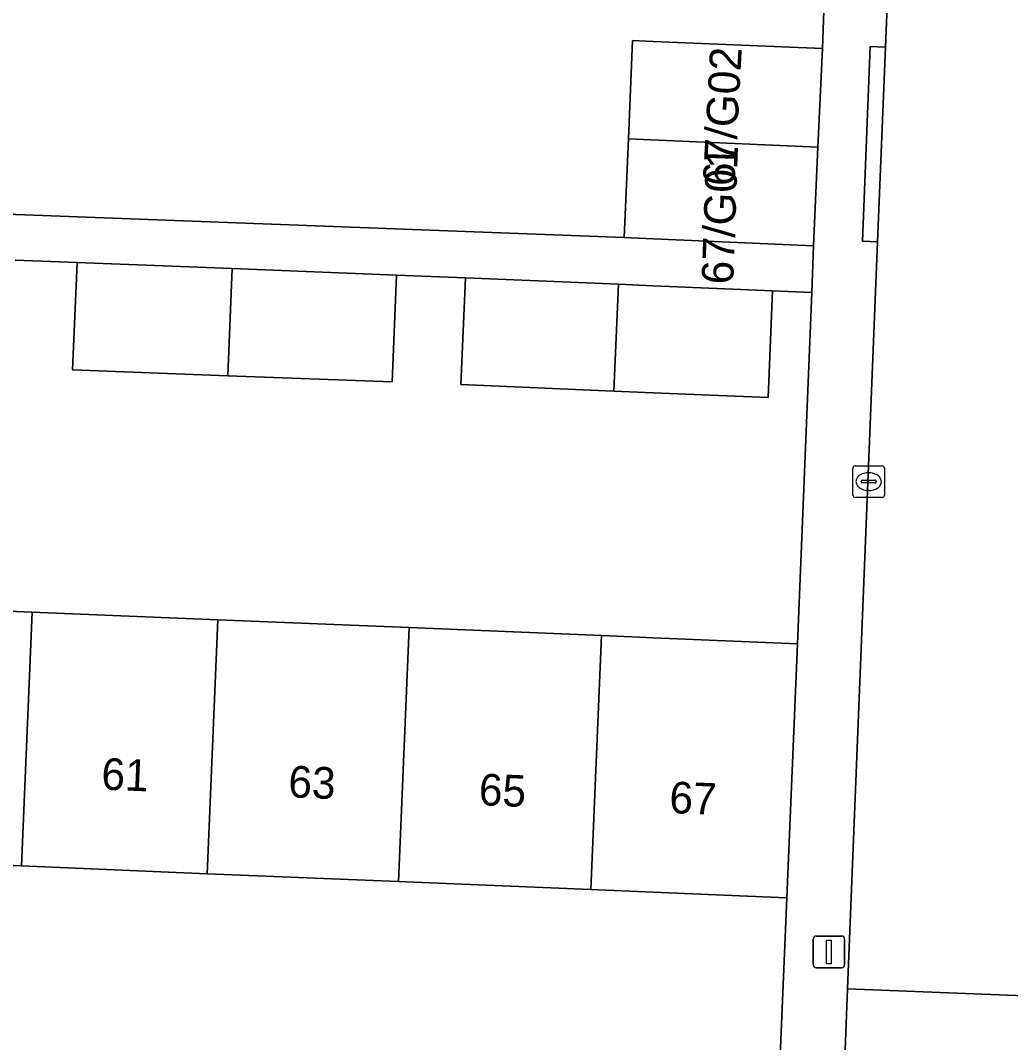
# Model space of a CAD drawing. Extents: x 161354 to 162026, y 386504 to 387460.
# Drawn here: x 161480.01 to 161511.3, y 386953.74 to 386986.06 of the extents above; entities that cross this region are included whole.
import ezdxf

# ---------------------------------------------------------------- set-up
doc = ezdxf.new("R2010")
doc.units = 0
for name, color, linetype in [('IMGEO_Erf', 7, 'Continuous'), ('IMGEO_Kolk', 7, 'Continuous'), ('IMGEO_Lichtmast', 7, 'Continuous'), ('IMGEO_Muur', 7, 'Continuous'), ('IMGEO_Pand', 7, 'Continuous'), ('IMGEO_Pand_nummerreeks', 7, 'Continuous'), ('IMGEO_Rijbaan_lokaal_open', 7, 'Continuous'), ('IMGEO_Voetpad_open', 7, 'Continuous')]:
    doc.layers.add(name, color=color, linetype=linetype)

msp = doc.modelspace()

# ---------------------------------------------------------------- linework, layer by layer
at = {"layer": 'IMGEO_Erf'}
for points in [[(161500, 387003.064), (161438.114, 387008.687), (161438.239, 387011.243), (161432.262, 387011.478), (161430.824, 386981.776), (161499.085, 386979.191), (161499.219, 386982.315), (161499.353, 386985.424), (161500, 386985.396), (161505.35, 386985.166), (161505.632, 386992.961), (161505.886, 387000), (161505.919, 387000.91)], [(161505.014, 386977.455), (161503.777, 386977.508), (161503.634, 386974.134), (161500, 386974.289), (161498.764, 386974.341), (161493.924, 386974.547), (161494.068, 386977.921), (161491.888, 386978.007), (161491.752, 386974.629), (161486.561, 386974.825), (161481.654, 386975.011), (161481.796, 386978.405), (161479.844, 386978.482)], [(161474.393, 386967.604), (161480.376, 386967.356), (161486.241, 386967.113), (161492.292, 386966.862), (161498.365, 386966.61), (161499.57, 386966.56), (161500, 386966.542), (161504.565, 386966.352), (161505.014, 386977.455)], [(161504.021, 386953.33), (161504.232, 386958.325), (161500, 386958.5), (161498.032, 386958.582), (161491.959, 386958.833), (161485.908, 386959.084), (161480.043, 386959.328), (161474.061, 386959.576)]]:
    msp.add_lwpolyline(points, dxfattribs=at)
at = {"layer": 'IMGEO_Kolk'}
for p, q in [((161506.313, 386971.052), (161506.313, 386971.904)), ((161506.388, 386971.978), (161507.24, 386971.978)), ((161507.314, 386971.904), (161507.314, 386971.052)), ((161506.572, 386971.472), (161506.572, 386971.484)), ((161506.615, 386971.521), (161507.013, 386971.521)), ((161506.801, 386971.758), (161506.826, 386971.758)), ((161507.056, 386971.484), (161507.056, 386971.472)), ((161507.01, 386971.435), (161506.612, 386971.435)), ((161506.824, 386971.198), (161506.799, 386971.198)), ((161507.24, 386970.978), (161506.388, 386970.978))]:
    msp.add_line(p, q, dxfattribs=at)
for points in [[(161506.313, 386971.052), (161506.313, 386971.904)], [(161506.388, 386971.978), (161507.24, 386971.978)], [(161507.314, 386971.904), (161507.314, 386971.052)], [(161507.24, 386970.978), (161506.388, 386970.978)]]:
    msp.add_lwpolyline(points, dxfattribs=at)
for centre, radius, start, end in [((161506.39, 386971.902), 0.0765, 91.552, 178.448), ((161506.39, 386971.902), 0.0765, 91.552, 178.448), ((161507.238, 386971.902), 0.0765, 1.552, 88.448), ((161507.238, 386971.902), 0.0765, 1.552, 88.448), ((161506.612, 386971.481), 0.0403, 85.8775, 175.7526), ((161506.609, 386971.471), 0.0366, 178.938, 274.7102), ((161507.013, 386971.478), 0.043, 264.8664, 352.4533), ((161507.017, 386971.483), 0.0386, 1.7309, 96.639), ((161506.39, 386971.054), 0.0765, 181.552, 268.448), ((161506.39, 386971.054), 0.0765, 181.552, 268.448), ((161507.238, 386971.054), 0.0765, 271.552, 358.448), ((161507.238, 386971.054), 0.0765, 271.552, 358.448)]:
    msp.add_arc(centre, radius, start, end, dxfattribs=at)
for centre, major_axis, ratio, start_param, end_param in [((161506.8, 386971.478), (-0.387, 0.002), 0.722429, 4.712389, 7.853982), ((161506.825, 386971.478), (-0.39, 0.002), 0.717154, 1.570796, 4.712389)]:
    msp.add_ellipse(centre, major_axis=major_axis, ratio=ratio, start_param=start_param, end_param=end_param, dxfattribs=at)
at = {"layer": 'IMGEO_Lichtmast'}
for p, q in [((161505.063, 386956.212), (161505.063, 386957.012)), ((161505.063, 386957.012), (161505.063, 386956.212)), ((161505.163, 386957.112), (161505.953, 386957.112)), ((161505.953, 386957.112), (161505.163, 386957.112)), ((161506.053, 386957.012), (161506.053, 386956.212)), ((161506.053, 386956.212), (161506.053, 386957.012)), ((161505.953, 386956.112), (161505.163, 386956.112)), ((161505.163, 386956.112), (161505.953, 386956.112))]:
    msp.add_line(p, q, dxfattribs=at)
msp.add_lwpolyline([(161505.483, 386956.987), (161505.633, 386956.987), (161505.633, 386956.237), (161505.483, 386956.237), (161505.483, 386956.987)], dxfattribs=at)
for centre, start, end in [((161505.163, 386957.012), 90, 180), ((161505.163, 386957.012), 90, 180), ((161505.953, 386957.012), 0, 90), ((161505.953, 386957.012), 360, 90), ((161505.163, 386956.212), 180, 270), ((161505.163, 386956.212), 180, 270), ((161505.953, 386956.212), 270, 0), ((161505.953, 386956.212), 270, 0)]:
    msp.add_arc(centre, 0.1, start, end, dxfattribs=at)
at = {"layer": 'IMGEO_Muur'}
for points in [[(161505.632, 386992.961), (161505.35, 386985.166)], [(161505.014, 386977.455), (161504.565, 386966.352)]]:
    msp.add_lwpolyline(points, dxfattribs=at)
at = {"layer": 'IMGEO_Pand'}
for points in [[(161505.212, 386982.05), (161505.35, 386985.166), (161500, 386985.396), (161499.353, 386985.424), (161499.219, 386982.315)], [(161499.219, 386982.315), (161499.085, 386979.191), (161500, 386979.152), (161505.074, 386978.933), (161505.212, 386982.05)], [(161486.701, 386978.212), (161481.796, 386978.405), (161481.654, 386975.011), (161486.561, 386974.825)], [(161491.888, 386978.007), (161486.701, 386978.212), (161486.561, 386974.825), (161491.752, 386974.629)], [(161498.904, 386977.716), (161494.068, 386977.921), (161493.924, 386974.547), (161498.764, 386974.341)], [(161498.764, 386974.341), (161500, 386974.289), (161503.634, 386974.134), (161503.777, 386977.508), (161500, 386977.669), (161498.904, 386977.716)], [(161480.376, 386967.356), (161474.393, 386967.604), (161474.061, 386959.576), (161480.043, 386959.328)], [(161486.241, 386967.113), (161480.376, 386967.356), (161480.043, 386959.328), (161485.908, 386959.084)], [(161485.908, 386959.084), (161491.959, 386958.833), (161492.292, 386966.862), (161486.241, 386967.113)], [(161491.959, 386958.833), (161498.032, 386958.582), (161498.365, 386966.61), (161492.292, 386966.862)], [(161504.565, 386966.352), (161500, 386966.542), (161499.57, 386966.56), (161498.365, 386966.61), (161498.032, 386958.582), (161500, 386958.5), (161504.232, 386958.325)]]:
    msp.add_lwpolyline(points, close=True, dxfattribs=at)
at = {"layer": 'IMGEO_Rijbaan_lokaal_open'}
for points in [[(161508.117, 387004.385), (161507.941, 387000), (161507.346, 386985.218), (161507.097, 386979.058), (161506.146, 386955.446), (161513.065, 386955.173), (161514.832, 387000), (161515.254, 387010.439), (161508.372, 387010.706), (161508.355, 387010.286)], [(161513.065, 386955.173), (161506.146, 386955.446), (161506.035, 386952.669), (161512.956, 386952.396)]]:
    msp.add_lwpolyline(points, close=True, dxfattribs=at)
at = {"layer": 'IMGEO_Voetpad_open'}
for points in [[(161507.032, 387030.521), (161506.857, 387025.653), (161506.871, 387025.402), (161506.058, 387010.118), (161505.887, 387005.07), (161505.943, 387001.066), (161505.919, 387000.91), (161505.886, 387000), (161505.632, 386992.961), (161505.35, 386985.166), (161505.212, 386982.05), (161505.074, 386978.933), (161505.014, 386977.455), (161504.565, 386966.352), (161504.232, 386958.325), (161504.021, 386953.33)], [(161506.035, 386952.669), (161506.146, 386955.446), (161507.097, 386979.058), (161506.615, 386979.078), (161506.858, 386985.239), (161507.346, 386985.218), (161507.941, 387000), (161508.117, 387004.385), (161507.614, 387004.396), (161507.848, 387010.297), (161508.355, 387010.286), (161508.372, 387010.706), (161508.486, 387013.528), (161508.97, 387025.525)], [(161479.844, 386978.482), (161481.796, 386978.405), (161486.701, 386978.212), (161491.888, 386978.007), (161494.068, 386977.921), (161498.904, 386977.716), (161500, 386977.669), (161503.777, 386977.508), (161505.014, 386977.455), (161505.074, 386978.933), (161500, 386979.152), (161499.085, 386979.191), (161430.824, 386981.776)]]:
    msp.add_lwpolyline(points, dxfattribs=at)
msp.add_lwpolyline([(161507.346, 386985.218), (161506.858, 386985.239), (161506.615, 386979.078), (161507.097, 386979.058)], close=True, dxfattribs=at)

# ---------------------------------------------------------------- texts
at = {"layer": 'IMGEO_Pand_nummerreeks'}
for s, rotation, p in [('67/G02', 86.8849, (161502.568, 386980.805)), ('67/G01', 87.9834, (161502.531, 386977.703)), ('61', 357.6255, (161482.551, 386961.746)), ('63', 357.6255, (161488.459, 386961.502)), ('65', 357.6255, (161494.48, 386961.252)), ('67', 357.6255, (161500.501, 386961.002))]:
    msp.add_text(s, height=1, rotation=rotation, dxfattribs=at).set_placement(p)

doc.saveas('drawing.dxf')
